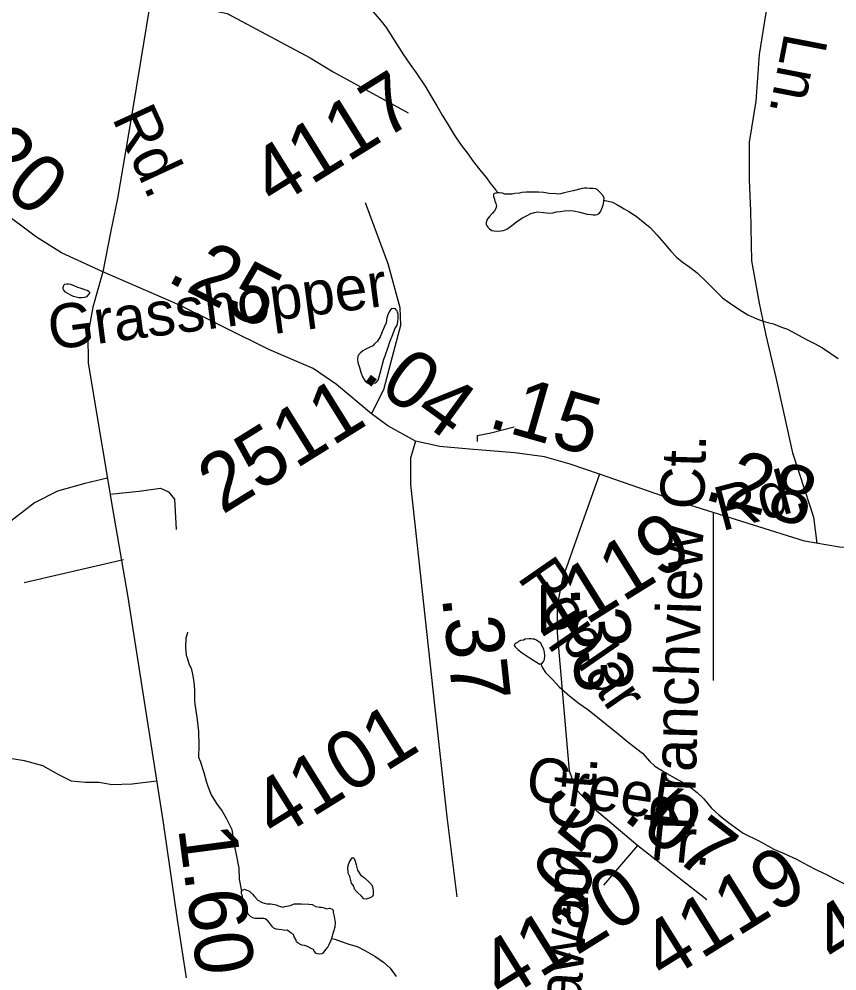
# Model space of a CAD drawing. Extents: x 2001466 to 31450019, y -30647475 to 847247.
# Drawn here: x 2152697 to 2156218, y 722442 to 726541 of the extents above; entities that cross this region are included whole.
import ezdxf

# ---------------------------------------------------------------- set-up
doc = ezdxf.new("R2010")
doc.units = 0
for name, color, linetype in [('Exist Hydrographic Misc Water Feature', 7, 'Continuous'), ('Exist Road Non-System Type 51', 7, 'Continuous'), ('Exist Road Non-System Type 51 Label', 7, 'Continuous'), ('Exist Road Secondary Mileage Hundredths English Label', 7, 'Continuous'), ('Exist Road Secondary Type 51 Attributed', 7, 'Continuous'), ('Exist Road Secondary Type 51 Label', 7, 'Continuous'), ('Exist Road Secondary Type 51 Number Label', 7, 'Continuous')]:
    doc.layers.add(name, color=color, linetype=linetype)

msp = doc.modelspace()

# ---------------------------------------------------------------- linework, layer by layer
at = {"layer": 'Exist Hydrographic Misc Water Feature'}
for points in [[(2154222, 726572), (2154255.9, 726532.3), (2154278.4, 726504.2), (2154312.3, 726450.4), (2154352.6, 726386.7), (2154381.1, 726345.1), (2154407.4, 726309), (2154445.3, 726251.4), (2154474, 726203.6), (2154496, 726167.5), (2154518.3, 726127.6), (2154544.4, 726085.9), (2154570.8, 726042.2), (2154600.8, 725998.3), (2154627, 725964.3), (2154653, 725926.7), (2154687.3, 725885), (2154709.4, 725856.9), (2154725.8, 725835), (2154739.8, 725817.1), (2154748, 725805.3), (2154760.1, 725793.3)], [(2155214.3, 725759.9), (2155215.9, 725771.8), (2155210, 725781.6), (2155197.7, 725795.6), (2155185.8, 725807.6), (2155179.6, 725809.7), (2155167.7, 725811.6), (2155153.6, 725811.3), (2155141.7, 725813.5), (2155131.4, 725813.4), (2155121.8, 725811.2), (2155082.2, 725801), (2155043.9, 725793), (2155027.9, 725788.9), (2155017.8, 725786.8), (2155010, 725788.8), (2154979.7, 725790.5), (2154955.7, 725794.5), (2154934, 725796.2), (2154929.7, 725796), (2154913.9, 725796), (2154894, 725796.2), (2154879.8, 725795.8), (2154862.2, 725793.7), (2154851.9, 725791.6), (2154831.6, 725789.7), (2154820, 725787.5), (2154804.2, 725787.4), (2154788, 725787.4), (2154777.9, 725791.4), (2154766, 725793.2), (2154760.1, 725793.3)], [(2154760.1, 725793.3), (2154752.1, 725791.3), (2154747.8, 725791.1), (2154741.8, 725789.1), (2154740, 725785), (2154740.2, 725781.3), (2154740.4, 725777.2), (2154743.9, 725765.3), (2154745.9, 725757.3), (2154750.2, 725747.3), (2154752.5, 725735.2), (2154750.4, 725725.4), (2154744.5, 725715.4), (2154734.5, 725703.1), (2154722.6, 725691.1), (2154714.6, 725680.9), (2154710.7, 725673), (2154708.6, 725665.2), (2154708.4, 725657.1), (2154710.9, 725651.1), (2154715, 725645.2), (2154723, 725637.1), (2154733, 725631.1), (2154742.9, 725629.2), (2154757, 725627), (2154771, 725629.4), (2154782.8, 725631.2), (2154797.2, 725635.6), (2154818.9, 725651.7), (2154838.6, 725667.8), (2154862.4, 725683.7), (2154884.6, 725695.8), (2154900.3, 725703.9), (2154916.3, 725708), (2154930.7, 725710.3), (2154954.5, 725708.3), (2154968.4, 725706.6), (2154982.4, 725704.5), (2154994.7, 725706.7), (2155010.7, 725710.8), (2155026.2, 725712.9), (2155046.1, 725714.7), (2155066.4, 725716.9), (2155084.5, 725715.1), (2155110.7, 725709.1), (2155142.5, 725701.4), (2155160.6, 725699.5), (2155168.3, 725697.5), (2155178.4, 725697.6), (2155186.4, 725699.6), (2155194.4, 725703.7), (2155202.4, 725713.8), (2155206.1, 725725.8), (2155212.2, 725739.9), (2155214.1, 725755.9), (2155214.3, 725759.9)], [(2155214.3, 725759.9), (2155220.2, 725759.8), (2155240.1, 725756), (2155252.2, 725752.1), (2155270.5, 725742.1), (2155287.9, 725732.1), (2155302.2, 725724.3), (2155321.9, 725712.4), (2155354.3, 725692.4), (2155392.5, 725660.8), (2155414.6, 725642.8), (2155442.9, 725611.3), (2155472.8, 725577.2), (2155503, 725541.4), (2155527.2, 725515.8), (2155551.6, 725495.9), (2155585.4, 725472.2), (2155616, 725448.1), (2155658.2, 725408.4), (2155689.8, 725376.5), (2155725.9, 725341), (2155756.2, 725318.9), (2155800.5, 725289.1), (2155834.8, 725267.3), (2155872.7, 725249.8), (2155900.8, 725239.9), (2155920.7, 725234.1), (2155944.7, 725228), (2155978.9, 725214.3), (2156004.8, 725206.3), (2156087.4, 725161), (2156121.4, 725143.3), (2156155.5, 725125.1), (2156223.3, 725079.5)], [(2152929.2, 725395.2), (2152940.9, 725391), (2152948.7, 725387), (2152959.1, 725383), (2152971.2, 725379.2), (2152982.9, 725375.4), (2152990.9, 725373.3), (2152997, 725369.5), (2153001.1, 725365.3), (2153000.9, 725361.3), (2152992.9, 725351.5), (2152987.2, 725345.5), (2152979.2, 725341.4), (2152966.9, 725341.2), (2152955, 725341), (2152943.1, 725343.2), (2152931.4, 725347), (2152917.5, 725353.2), (2152907, 725358.8), (2152897, 725364.8), (2152888.8, 725375), (2152886.9, 725381), (2152887.1, 725385), (2152889, 725388.7), (2152890.8, 725395), (2152894.9, 725398.8), (2152902.9, 725400.8), (2152910.5, 725400.9), (2152918.7, 725398.9), (2152929.2, 725395.2)], [(2154268, 725076.7), (2154274.1, 725090.8), (2154286, 725128.8), (2154293.6, 725150.8), (2154305.7, 725183), (2154315.5, 725207), (2154325.6, 725223), (2154327.4, 725236.9), (2154329.1, 725254.9), (2154329.3, 725263), (2154329.3, 725271.1), (2154327.2, 725279.1), (2154324.8, 725285.2), (2154320.9, 725289), (2154317.2, 725292.8), (2154309, 725294.9), (2154303.2, 725292.9), (2154298.9, 725292.7), (2154296.9, 725289), (2154290.9, 725281), (2154285.2, 725266.8), (2154281.1, 725254.9), (2154277.4, 725232.7), (2154269.4, 725214.9), (2154261.2, 725194.6), (2154251.6, 725172.5), (2154239.7, 725154.4), (2154228, 725142.4), (2154219.8, 725134.3), (2154207.7, 725128.5), (2154187.8, 725118.5), (2154177.9, 725112.3), (2154166.5, 725102.3), (2154160.3, 725095.9), (2154156.4, 725088), (2154154, 725076.1), (2154156.4, 725062), (2154162.4, 725040), (2154168.5, 725020), (2154176.5, 725000.1), (2154182.7, 724988.2), (2154186.8, 724982.4), (2154192.5, 724976.2), (2154198.7, 724974.5), (2154204.8, 724972.4), (2154218.7, 724972.6), (2154232.7, 724974.6), (2154242.7, 724986.5), (2154246.6, 724996.4), (2154252.4, 725016.6), (2154268, 725076.7)], [(2153423.1, 723900.4), (2153421.3, 723894.2), (2153415.4, 723874.4), (2153413.7, 723836.2), (2153417.4, 723800.3), (2153419.5, 723794.3), (2153429.9, 723762.3), (2153437.9, 723746.5), (2153443.7, 723720.5), (2153450.4, 723686.6), (2153452.5, 723650.6), (2153452.5, 723604.8), (2153454.7, 723590.6), (2153463.3, 723534.5), (2153469.7, 723472.8), (2153471.9, 723414.8), (2153469.9, 723362.8), (2153476.3, 723344.8), (2153492.7, 723296.9), (2153502.9, 723258.8), (2153510.9, 723232.9), (2153524.6, 723201.2), (2153547.2, 723163.3), (2153571.4, 723129.6), (2153589.4, 723099.7), (2153613.6, 723051.8), (2153623.9, 722985.8), (2153632.7, 722943.9), (2153642.8, 722884), (2153644.8, 722837.8), (2153654.9, 722786)], [(2154943.2, 723765), (2154951.2, 723769.1), (2154955.1, 723775), (2154959, 723783), (2154961.2, 723799.2), (2154958.8, 723815), (2154956.9, 723827), (2154952.6, 723837), (2154946.7, 723846.9), (2154943, 723853.1), (2154930.7, 723862.7), (2154924.5, 723866.8), (2154916.7, 723870.9), (2154908.5, 723870.9), (2154900.8, 723872.5), (2154892.8, 723872.5), (2154876.8, 723870.4), (2154868.4, 723866.4), (2154856.7, 723864.6), (2154847, 723860.3), (2154842.9, 723856.5), (2154837, 723854.1), (2154832.9, 723850.3), (2154829, 723846.4), (2154830.8, 723842.1), (2154833.1, 723838.1), (2154845.2, 723826.1), (2154863.2, 723812.4), (2154893, 723792.5), (2154913.3, 723778.9), (2154931.7, 723766.8), (2154939.5, 723762.8), (2154943.2, 723765)], [(2154943.2, 723765), (2154951.4, 723746.8), (2154963.3, 723727.1), (2154975.8, 723715.1), (2154993.6, 723697.4), (2155021.9, 723665.5), (2155068.1, 723625.7), (2155108.3, 723594), (2155146.4, 723568), (2155180.4, 723540.5), (2155224.5, 723504.6), (2155276.8, 723463.1), (2155319.3, 723427.1), (2155381.4, 723379.5), (2155413.4, 723343.9), (2155433.7, 723323.7), (2155485.4, 723292), (2155521.6, 723272.3), (2155549.9, 723256.3), (2155578, 723240.7), (2155616, 723211), (2155644.5, 723183.2), (2155676.5, 723145.1), (2155710.7, 723113.6), (2155750.9, 723081.5), (2155815.1, 723036.1), (2155885.2, 723000.3), (2155947.1, 722966.6), (2155993.7, 722947.1), (2156043.7, 722923.3), (2156092.1, 722897.7), (2156130, 722877.7), (2156173.9, 722858.1), (2156208, 722838.4), (2156248.1, 722818.5)], [(2154139, 722806.9), (2154128.9, 722820.6), (2154120.9, 722848.6), (2154114.6, 722862.5), (2154112.1, 722890.5), (2154118.5, 722908.6), (2154122.4, 722916.5), (2154132, 722928.8), (2154138, 722928.7), (2154144.3, 722914.8), (2154148.4, 722898.8), (2154154.4, 722876.7), (2154166.9, 722856.6), (2154184.5, 722843), (2154204.8, 722824.9), (2154212.6, 722815.2), (2154219.2, 722805.3), (2154221.2, 722787.2), (2154221.2, 722769.3), (2154219.2, 722763.1), (2154208.9, 722757), (2154190.9, 722751.2), (2154181, 722753.1), (2154171, 722764.7), (2154152.9, 722780.9), (2154140.8, 722794.9), (2154139, 722806.9)], [(2153654.9, 722786), (2153659.4, 722789.8), (2153667.4, 722794.2), (2153673.3, 722792.1), (2153689.3, 722786.1), (2153703, 722772.2), (2153711.2, 722762.5), (2153725.6, 722746.5), (2153743.4, 722736.5), (2153763.3, 722730.7), (2153781.2, 722730.8), (2153803.5, 722726.6), (2153813.4, 722722.7), (2153833.2, 722716.8), (2153841.5, 722719.2), (2153865.4, 722723.3), (2153871.6, 722727.2), (2153883.3, 722731.2), (2153913.4, 722731.4), (2153945.4, 722729.5), (2153959.2, 722727.8), (2153975.4, 722719.7), (2153991.3, 722716.1), (2153999.3, 722716.1), (2154011.2, 722713.9), (2154021.3, 722710.3), (2154033.6, 722712.1), (2154043.4, 722710.2), (2154049.2, 722704.4), (2154049.6, 722694.2), (2154053.5, 722676.2), (2154058.2, 722650.4), (2154056.1, 722630.4), (2154050.2, 722608.2), (2154042, 722582.2)], [(2154042, 722582.2), (2154037.9, 722570.3), (2154030.3, 722554.4), (2154026.2, 722546.1), (2154016.2, 722534.2), (2154004.7, 722518.1), (2153998.7, 722516.1), (2153988.7, 722514), (2153982.5, 722515.8), (2153976.6, 722517.9), (2153968.4, 722527.7), (2153964.3, 722533.9), (2153958.1, 722537.7), (2153938.6, 722547.6), (2153926.5, 722551.5), (2153914.5, 722553.7), (2153908.5, 722555.4), (2153898.3, 722561.4), (2153892.1, 722567.6), (2153888.2, 722577.5), (2153882.3, 722589.3), (2153878.4, 722599.3), (2153868.3, 722605.3), (2153862, 722611.1), (2153851.9, 722617.1), (2153842.1, 722616.9), (2153828.1, 722619.1), (2153816, 722620.9), (2153803.9, 722622.7), (2153794.1, 722626.6), (2153787.9, 722632.8), (2153775.6, 722648.9), (2153767.8, 722658.5), (2153756.2, 722666.4), (2153751.8, 722668.7), (2153743.6, 722668.3), (2153736.1, 722668.6), (2153725.8, 722668.6), (2153713.9, 722668.4), (2153704.1, 722670.3), (2153694, 722676.2), (2153683.8, 722686.3), (2153679.7, 722698.3), (2153673.9, 722714.2), (2153661.4, 722746.1), (2153659.2, 722765.9), (2153654.9, 722773.8), (2153654.9, 722786)], [(2154042, 722582.2), (2154056.3, 722578.4), (2154084.4, 722568.5), (2154116.4, 722556.8), (2154152.3, 722546.9), (2154188.4, 722528.9), (2154228.6, 722505.3), (2154266.7, 722479.7), (2154294.8, 722453.5), (2154321.1, 722417.9)]]:
    msp.add_lwpolyline(points, dxfattribs=at)
at = {"layer": 'Exist Road Non-System Type 51'}
for p, q in [((2155685, 724416.6), (2155685, 723692.1)), ((2153146.4, 724212.4), (2152719.6, 724113.2))]:
    msp.add_line(p, q, dxfattribs=at)
for points in [[(2153264.1, 726629.9), (2153383.4, 726610.1), (2153593.9, 726565.4), (2153951.2, 726373.9), (2154050, 726313.2), (2154372.2, 726137.7)], [(2155917.3, 726603.4), (2155883.9, 726388.3), (2155869.6, 726187.6), (2155840.9, 726010.7), (2155840.9, 725848.7), (2155845.7, 725714.8), (2155850.5, 725499.7), (2155883.9, 725318.1), (2155912.6, 725179.5), (2155955.6, 724997.8), (2156027.2, 724672.8), (2156079.7, 724510.3), (2156118, 724395.6), (2156131.5, 724284)], [(2154671.1, 724722.5), (2154671.1, 724748.2), (2154728.9, 724758.7), (2154828.8, 724785)], [(2153077.7, 724564), (2152980.3, 724541.8), (2152862.3, 724508), (2152764.3, 724457.6), (2152675, 724389.3), (2152584.1, 724320.4), (2152546.2, 724289.3), (2152488.4, 724265.7), (2152456.4, 724256.4)], [(2153087.8, 724495.4), (2153214, 724508.2), (2153306, 724521.4), (2153340.2, 724505.6), (2153366.5, 724474.1), (2153374.3, 724342.6)], [(2153289.3, 723259), (2153183.9, 723246.4), (2153097.1, 723243.8), (2153041.9, 723254.3), (2152984.1, 723254.3), (2152923.7, 723259.6), (2152868.5, 723285.9), (2152800.2, 723325.3), (2152721.3, 723346.4), (2152658.2, 723356.9), (2152566.2, 723359.5), (2152500.5, 723362.1), (2152403.3, 723335.8), (2152285, 723333.2), (2152148.4, 723335.8), (2152045.9, 723335.8), (2152023.8, 723336.7)]]:
    msp.add_lwpolyline(points, dxfattribs=at)
at = {"layer": 'Exist Road Secondary Type 51 Attributed'}
for points in [[(2153475, 728628.9), (2153463.5, 728573.4), (2153478.1, 728456.1), (2153492.3, 728363.9), (2153466.1, 728016.3), (2153430.5, 727643.5), (2153415.9, 727501.1), (2153370.9, 727207.9), (2153324.8, 726981.7), (2153264.1, 726629.9), (2153181.5, 726123.1), (2153120.8, 725768.1), (2153090.4, 725621.5), (2153057.5, 725451.9)], [(2153057.5, 725451.9), (2152880.6, 725534.6), (2152771.8, 725601.6), (2152611.2, 725721), (2152406.1, 725895.9), (2152234, 726034.1)], [(2154215, 724841.4), (2154267.4, 724946.1), (2154305, 725088.5), (2154340.6, 725222.6), (2154338.5, 725298), (2154286.2, 725486.4), (2154188.4, 725749.3)], [(2153057.5, 725451.9), (2153014.3, 725300.1), (2152993.4, 725180.7), (2152995.5, 725061.3), (2153010.1, 724965), (2153101.2, 724424.7), (2153164, 724060.3), (2153315.7, 723090.6), (2153378.5, 722663.4), (2153461.1, 722123.1), (2153553.2, 721746.1), (2153605.5, 721559.7), (2153664.1, 721450.8), (2153729, 721373.3), (2153811.7, 721300), (2153926.8, 721230.9), (2154020.9, 721189), (2154123.5, 721170.2), (2154217.7, 721168.1), (2154326.5, 721180.7), (2154504.4, 721233), (2155096.8, 721412.2)], [(2154215, 724841.4), (2154063.3, 724967.1), (2153963.4, 725036.2), (2153773, 725117.9), (2153385.8, 725310.5), (2153057.5, 725451.9)], [(2154404.4, 724723.1), (2154285.2, 724789.1), (2154215, 724841.4)], [(2154404.4, 724723.1), (2154382.5, 724649.8), (2154382.5, 724536.7), (2154418, 724207.9), (2154486.1, 723585.9), (2154539.4, 723106.3), (2154581.3, 722760.8)], [(2155195.5, 724580.7), (2155069.9, 724624.7), (2154959, 724656.1), (2154831.4, 724672.8), (2154636.7, 724689.6), (2154509.1, 724700), (2154404.4, 724723.1)], [(2155195.5, 724580.7), (2155144.2, 724436.2), (2155037.5, 724132.5), (2155014.5, 724017.3), (2155014.5, 723898), (2155065.8, 723303.2), (2155095.1, 723223.6), (2155174.6, 723139.8), (2155360.8, 722982.8)], [(2156460.1, 724255), (2156229.9, 724267.6), (2156079.2, 724292.7), (2155932.7, 724338.8), (2155539.2, 724462.4), (2155195.5, 724580.7)], [(2155214.9, 722812.1), (2155360.8, 722982.8)], [(2155360.8, 722982.8), (2155657.5, 722750.3)]]:
    msp.add_lwpolyline(points, dxfattribs=at)

# ---------------------------------------------------------------- texts
at = {"layer": 'Exist Road Non-System Type 51 Label'}
for s, rotation, p in [('Ln.', 259.0725, (2155993.2, 726487.2)), ('Branchview Ct.', 88.2535, (2155603.8, 723043.7))]:
    msp.add_text(s, height=190, rotation=rotation, dxfattribs=at).set_placement(p)
at = {"layer": 'Exist Road Secondary Mileage Hundredths English Label'}
for s, rotation, p in [('.20', 318.7561, (2152417, 725985)), ('.25', 332.8488, (2153326, 725415.9)), ('.04', 323.9578, (2154164.2, 724995.4)), ('.15', 344.0461, (2154709.8, 724785.8)), ('.28', 344.4676, (2155637.7, 724475.2)), ('.33', 272.7576, (2155071.1, 724100)), ('.37', 276.1544, (2154517.3, 724052.6)), ('.07', 322.3187, (2155290.4, 723099.5)), ('.05', 54.1291, (2155038.1, 722643.6)), ('1.60', 277.5129, (2153381.8, 723057))]:
    msp.add_text(s, height=250, rotation=rotation, dxfattribs=at).set_placement(p)
at = {"layer": 'Exist Road Secondary Type 51 Label'}
for s, rotation, p in [('Rd.', 294.7227, (2153095.6, 726114.7)), ('Grasshopper', 7.5155, (2152834.4, 725115.6)), ('Rd.', 14.8712, (2155722.2, 724334.9)), ('Poplar', 304.6756, (2154838.7, 724136)), ('Creek', 351.3991, (2154871.3, 723182.6)), ('Agawam Ct.', 86.0471, (2155093.1, 721982.5)), ('Tr.', 354.2367, (2155365, 722927.3))]:
    msp.add_text(s, height=190, rotation=rotation, dxfattribs=at).set_placement(p)
at = {"layer": 'Exist Road Secondary Type 51 Number Label'}
for s, p in [('4117', (2153796, 725725.3)), ('2511', (2153572.4, 724405)), ('4119', (2154980.6, 723830.8)), ('4101', (2153800.8, 723002.5)), ('4181', (2156212.2, 722460.4)), ('4119', (2155475.4, 722391.6)), ('4120', (2154780.6, 722309.7))]:
    msp.add_text(s, height=250, rotation=31.918, dxfattribs=at).set_placement(p)

doc.saveas('drawing.dxf')
